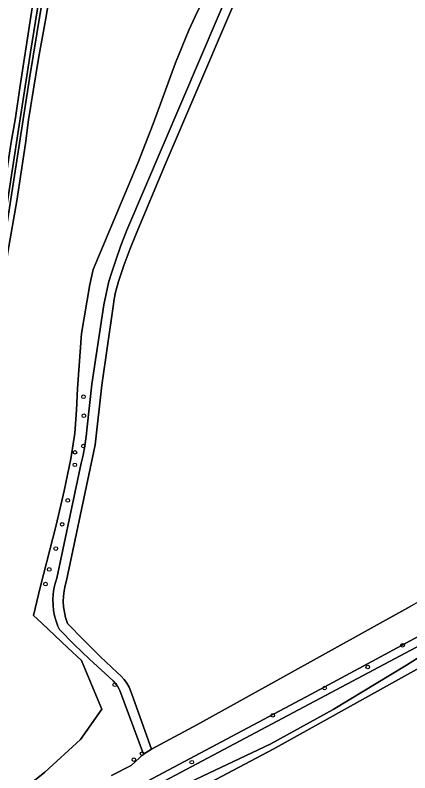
# Model space of a CAD drawing. Extents: x 160203 to 161530, y 379528 to 381797.
# Drawn here: x 160366.6 to 160473.2, y 380295.6 to 380500.4 of the extents above; entities that cross this region are included whole.
import ezdxf

# ---------------------------------------------------------------- set-up
doc = ezdxf.new("R2010")
doc.units = 0
for name, color, linetype in [('IMGEO_Berm_groen', 7, 'Continuous'), ('IMGEO_Boom', 7, 'Continuous'), ('IMGEO_Grasland_agrarisch', 7, 'Continuous'), ('IMGEO_Grasland_overig', 7, 'Continuous'), ('IMGEO_Hek', 7, 'Continuous'), ('IMGEO_Loofbos', 7, 'Continuous'), ('IMGEO_Oever', 7, 'Continuous'), ('IMGEO_Voetpad_onverhard', 7, 'Continuous'), ('IMGEO_Waterloop', 7, 'Continuous')]:
    doc.layers.add(name, color=color, linetype=linetype)

msp = doc.modelspace()

# ---------------------------------------------------------------- linework, layer by layer
at = {"layer": 'IMGEO_Berm_groen'}
msp.add_lwpolyline([(160334.04, 380268.35), (160340.37, 380308.24), (160348.5, 380359.46), (160349.37, 380364.94), (160352.1, 380382.13), (160352.68, 380385.82), (160356.29, 380408.52), (160361.61, 380442.81), (160363.62, 380454.85), (160364.25, 380457.68), (160365.39, 380465.49), (160366.68, 380472.61), (160367.78, 380480.75), (160370.8, 380500), (160371.25, 380502.85)], dxfattribs=at)
at = {"layer": 'IMGEO_Boom'}
for centre in [(160385.02, 380397.25), (160385.14, 380392.12), (160384.98, 380383.93), (160382.73, 380382.24), (160382.68, 380378.87), (160380.78, 380369.26), (160379.26, 380362.8), (160377.52, 380356.24), (160375.77, 380350.61), (160374.74, 380346.64), (160471.22, 380330.1), (160461.81, 380324.24), (160393.46, 380319.45), (160450.17, 380318.53), (160436.15, 380311.17), (160400.85, 380300.83), (160398.64, 380299.19), (160414.26, 380298.53)]:
    msp.add_circle(centre, 0.489, dxfattribs=at)
at = {"layer": 'IMGEO_Grasland_agrarisch'}
for points in [[(160391.59, 380603.41), (160387.52, 380579.57), (160379.3, 380526.74), (160378.85, 380524.29), (160377.63, 380517.62), (160376.82, 380512.22), (160375.31, 380502.24), (160374.97, 380500), (160372.85, 380488.63), (160370.15, 380472.1), (160369.37, 380465.74), (160366.99, 380450.18), (160364.59, 380436.34), (160363.04, 380425.73), (160361.83, 380419.07), (160360.36, 380409.1), (160358.77, 380400.01), (160356.87, 380389.59), (160356.18, 380385.29), (160355.59, 380381.58), (160352.84, 380364.39), (160351.97, 380358.9), (160343.78, 380307.65), (160335.79, 380257.68)], [(160432.68, 380519.91), (160424.16, 380500), (160407.07, 380460.05), (160399.24, 380441.33), (160397.55, 380437.07), (160395.96, 380432.76), (160394.49, 380428.41), (160394.17, 380427.4), (160393.66, 380425.51), (160393.27, 380423.59), (160393, 380421.67), (160389.96, 380400.37), (160388.14, 380384.27), (160380.45, 380347.64), (160380.05, 380346.24), (160379.77, 380344.82), (160379.61, 380343.39), (160379.57, 380341.94), (160379.65, 380340.49), (160379.85, 380339.06), (160380.16, 380337.65), (160380.59, 380336.27), (160380.68, 380336.02), (160385.07, 380331.53), (160389.55, 380327.12), (160394.11, 380322.8), (160395.19, 380321.8), (160396, 380320.86), (160396.72, 380319.85), (160397.33, 380318.77), (160397.84, 380317.64), (160398.11, 380316.88), (160403.41, 380302.05), (160415.86, 380308.73), (160473.45, 380340.67)], [(160366.85, 380289.58), (160374.58, 380295.83), (160384.24, 380304.67), (160390.02, 380312.84), (160389.3, 380314.54), (160385.08, 380324.47), (160384.44, 380325.97), (160380.76, 380329.44), (160373.74, 380336.07), (160371.56, 380338.12), (160373.31, 380345.7), (160377.64, 380362.54), (160379.82, 380371.86), (160381.61, 380380.47), (160382.65, 380387.41), (160383.11, 380393.6), (160383.36, 380399.53), (160384.51, 380414.36), (160386.69, 380427.6), (160387.63, 380431.66), (160399.72, 380460.39), (160403.8, 380470.98), (160409.88, 380487.5), (160413.49, 380496.33), (160415.23, 380500), (160424.14, 380518.65)], [(160594.7, 380500), (160591.43, 380496.57), (160588.45, 380492.89), (160572.33, 380470.05), (160572.09, 380469.24), (160572.43, 380468.47), (160579.69, 380460.8), (160581.98, 380460.61), (160585.5, 380456.86), (160585.88, 380456.45), (160638.13, 380398.91), (160634.58, 380395.8), (160581.84, 380453.78), (160530.99, 380378.78), (160500.7, 380337.91), (160436.29, 380302.03), (160383.64, 380274.22)]]:
    msp.add_lwpolyline(points, dxfattribs=at)
at = {"layer": 'IMGEO_Grasland_overig'}
msp.add_lwpolyline([(160459.17, 380588.57), (160421.37, 380500), (160396.76, 380442.31), (160395.14, 380438.12), (160393.63, 380433.89), (160392.24, 380429.61), (160391.76, 380428.04), (160390.48, 380422.06), (160387.31, 380400.68), (160386.03, 380389.13), (160385.78, 380386.55), (160385.42, 380383.98), (160384.94, 380381.44), (160384.43, 380379.29), (160377.82, 380348.24), (160377.38, 380346.83), (160377.05, 380345.39), (160376.85, 380343.93), (160376.76, 380342.47), (160376.8, 380340.99), (160376.95, 380339.53), (160377.22, 380338.08), (160377.61, 380336.66), (160378.12, 380335.28), (160378.51, 380334.38), (160382.54, 380330.33), (160386.65, 380326.36), (160390.84, 380322.48), (160393.03, 380320.52), (160393.67, 380319.82), (160394.22, 380319.05), (160394.66, 380318.22), (160394.8, 380317.9), (160401.24, 380300.7), (160403.41, 380302.05), (160398.11, 380316.88), (160397.84, 380317.64), (160397.33, 380318.77), (160396.72, 380319.85), (160396, 380320.86), (160395.19, 380321.8), (160394.11, 380322.8), (160389.55, 380327.12), (160385.07, 380331.53), (160380.68, 380336.02), (160380.59, 380336.27), (160380.16, 380337.65), (160379.85, 380339.06), (160379.65, 380340.49), (160379.57, 380341.94), (160379.61, 380343.39), (160379.77, 380344.82), (160380.05, 380346.24), (160380.45, 380347.64), (160388.14, 380384.27), (160389.96, 380400.37), (160393, 380421.67), (160393.27, 380423.59), (160393.66, 380425.51), (160394.17, 380427.4), (160394.49, 380428.41), (160395.96, 380432.76), (160397.55, 380437.07), (160399.24, 380441.33), (160407.07, 380460.05), (160424.16, 380500), (160432.68, 380519.91)], dxfattribs=at)
at = {"layer": 'IMGEO_Hek'}
for points in [[(160459.17, 380588.57), (160421.37, 380500)], [(160421.37, 380500), (160396.76, 380442.31)], [(160581.72, 380498.47), (160563.09, 380471.78), (160563.56, 380460.57), (160563.69, 380457.57), (160563.72, 380456.74), (160563.78, 380455.27), (160523.94, 380399.35), (160500, 380362.61), (160496.99, 380357.99), (160486.88, 380348.12), (160475.7, 380341.91), (160473.45, 380340.67), (160415.86, 380308.73)], [(160396.76, 380442.31), (160395.14, 380438.12), (160393.63, 380433.89), (160392.24, 380429.61), (160391.76, 380428.04)], [(160391.76, 380428.04), (160390.48, 380422.06), (160387.31, 380400.68), (160386.03, 380389.13)], [(160386.03, 380389.13), (160385.78, 380386.55), (160385.42, 380383.98), (160384.94, 380381.44), (160384.43, 380379.29)], [(160384.43, 380379.29), (160377.82, 380348.24)], [(160377.82, 380348.24), (160377.38, 380346.83), (160377.05, 380345.39), (160376.85, 380343.93), (160376.76, 380342.47), (160376.8, 380340.99), (160376.95, 380339.53), (160377.22, 380338.08), (160377.61, 380336.66), (160378.12, 380335.28), (160378.51, 380334.38)], [(160496.55, 380341.98), (160495.66, 380341.13), (160493.71, 380339.62), (160491.62, 380338.33), (160489.4, 380337.26), (160404.11, 380291.99), (160374.48, 380275.96), (160374.04, 380275.69), (160373.6, 380275.2), (160373.33, 380274.6), (160373.26, 380274.17), (160373.28, 380273.73), (160373.48, 380273.1), (160373.86, 380272.57), (160374.2, 380272.29), (160381.63, 380264.51), (160390.51, 380256.28), (160396.93, 380250), (160402.38, 380244.66), (160420.34, 380226.4), (160466.92, 380179.55)], [(160378.51, 380334.38), (160382.54, 380330.33), (160386.65, 380326.36), (160390.84, 380322.48), (160393.03, 380320.52)], [(160393.03, 380320.52), (160393.67, 380319.82), (160394.22, 380319.05), (160394.66, 380318.22), (160394.8, 380317.9)], [(160394.8, 380317.9), (160401.24, 380300.7)], [(160403.41, 380302.05), (160415.86, 380308.73)]]:
    msp.add_lwpolyline(points, dxfattribs=at)
at = {"layer": 'IMGEO_Loofbos'}
for points in [[(160392.61, 380294.94), (160397.9, 380297.64), (160401.24, 380300.7), (160394.8, 380317.9), (160394.66, 380318.22), (160394.22, 380319.05), (160393.67, 380319.82), (160393.03, 380320.52), (160390.84, 380322.48), (160386.65, 380326.36), (160382.54, 380330.33), (160378.51, 380334.38), (160378.12, 380335.28), (160377.61, 380336.66), (160377.22, 380338.08), (160376.95, 380339.53), (160376.8, 380340.99), (160376.76, 380342.47), (160376.85, 380343.93), (160377.05, 380345.39), (160377.38, 380346.83), (160377.82, 380348.24), (160384.43, 380379.29), (160384.94, 380381.44), (160385.42, 380383.98), (160385.78, 380386.55), (160386.03, 380389.13), (160387.31, 380400.68), (160390.48, 380422.06), (160391.76, 380428.04), (160392.24, 380429.61), (160393.63, 380433.89), (160395.14, 380438.12), (160396.76, 380442.31), (160421.37, 380500), (160459.17, 380588.57)], [(160424.14, 380518.65), (160415.23, 380500), (160413.49, 380496.33), (160409.88, 380487.5), (160403.8, 380470.98), (160399.72, 380460.39), (160387.63, 380431.66), (160386.69, 380427.6), (160384.51, 380414.36), (160383.36, 380399.53), (160383.11, 380393.6), (160382.65, 380387.41), (160381.61, 380380.47), (160379.82, 380371.86), (160377.64, 380362.54), (160373.31, 380345.7), (160371.56, 380338.12), (160373.74, 380336.07), (160380.76, 380329.44), (160384.44, 380325.97), (160385.08, 380324.47), (160389.3, 380314.54), (160390.02, 380312.84), (160384.24, 380304.67), (160374.58, 380295.83), (160366.85, 380289.58)], [(160398.69, 380286.02), (160435.59, 380303.51), (160452.48, 380312.78), (160472.28, 380324.78), (160492.61, 380337.6), (160495.28, 380339.52), (160497.86, 380341.88), (160518.61, 380370.22), (160546.43, 380410.82), (160554.76, 380421.63), (160580.02, 380455.7), (160578.47, 380457.36), (160554.8, 380424.63), (160537.45, 380399.47), (160500.01, 380346.09), (160499.03, 380344.7), (160497.44, 380342.83), (160496.55, 380341.98), (160495.66, 380341.13), (160493.71, 380339.62), (160491.62, 380338.33), (160489.4, 380337.26), (160404.11, 380291.99)], [(160404.11, 380291.99), (160489.4, 380337.26), (160491.62, 380338.33), (160493.71, 380339.62), (160495.66, 380341.13), (160496.55, 380341.98), (160497.44, 380342.83), (160499.03, 380344.7), (160500.01, 380346.09), (160537.45, 380399.47), (160554.8, 380424.63), (160554.03, 380426.3), (160535.21, 380399.12), (160500, 380349.66), (160497.78, 380346.54), (160496.97, 380345.58), (160495.36, 380343.95), (160493.59, 380342.49), (160491.67, 380341.23), (160489.64, 380340.17), (160446.57, 380316.87), (160402.34, 380293.38)]]:
    msp.add_lwpolyline(points, dxfattribs=at)
msp.add_lwpolyline([(160381.63, 380264.51), (160383.64, 380274.22), (160436.29, 380302.03), (160500.7, 380337.91), (160530.99, 380378.78), (160581.84, 380453.78), (160580.02, 380455.7), (160554.76, 380421.63), (160546.43, 380410.82), (160518.61, 380370.22), (160497.86, 380341.88), (160495.28, 380339.52), (160492.61, 380337.6), (160472.28, 380324.78), (160452.48, 380312.78), (160435.59, 380303.51), (160398.69, 380286.02), (160376.03, 380273.86), (160375.76, 380270.66)], close=True, dxfattribs=at)
at = {"layer": 'IMGEO_Oever'}
for points in [[(160390.28, 380602.65), (160386, 380577.4), (160377.27, 380524.55), (160375.46, 380513.61), (160373.43, 380501.39), (160370.44, 380483.29), (160366.05, 380454.71), (160360.37, 380418.75), (160355.72, 380389.32), (160355.23, 380386.1), (160354.2, 380386.27), (160354.81, 380390.04), (160357.78, 380408.42), (160361.75, 380433.03), (160367.45, 380469.51), (160370.7, 380490.38), (160372.53, 380501.54), (160374.54, 380513.76), (160376.1, 380523.27)], [(160371.25, 380502.85), (160370.8, 380500), (160367.78, 380480.75), (160366.68, 380472.61), (160365.39, 380465.49), (160364.25, 380457.68), (160363.62, 380454.85), (160361.61, 380442.81), (160356.29, 380408.52), (160352.68, 380385.82), (160356.18, 380385.29), (160356.87, 380389.59), (160358.77, 380400.01), (160360.36, 380409.1), (160361.83, 380419.07), (160363.04, 380425.73), (160364.59, 380436.34), (160366.99, 380450.18), (160369.37, 380465.74), (160370.15, 380472.1), (160372.85, 380488.63), (160374.97, 380500), (160375.31, 380502.24)]]:
    msp.add_lwpolyline(points, dxfattribs=at)
at = {"layer": 'IMGEO_Voetpad_onverhard'}
for points in [[(160402.34, 380293.38), (160446.57, 380316.87), (160489.64, 380340.17), (160491.67, 380341.23), (160493.59, 380342.49), (160495.36, 380343.95), (160496.97, 380345.58), (160497.78, 380346.54), (160500, 380349.66), (160535.21, 380399.12), (160554.03, 380426.3), (160577.54, 380459.02), (160577.74, 380459.88), (160577.38, 380460.68), (160570.8, 380467.56)], [(160473.45, 380340.67), (160415.86, 380308.73), (160403.41, 380302.05), (160401.24, 380300.7), (160397.9, 380297.64), (160392.61, 380294.94)]]:
    msp.add_lwpolyline(points, dxfattribs=at)
at = {"layer": 'IMGEO_Waterloop'}
msp.add_lwpolyline([(160389.08, 380602.85), (160386.91, 380590.13), (160383.78, 380570.59), (160383.15, 380566.04), (160380.32, 380548.7), (160376.1, 380523.27), (160374.54, 380513.76), (160372.53, 380501.54), (160370.7, 380490.38), (160367.45, 380469.51), (160361.75, 380433.03), (160357.78, 380408.42), (160354.81, 380390.04), (160354.2, 380386.27), (160355.23, 380386.1), (160355.72, 380389.32), (160360.37, 380418.75), (160366.05, 380454.71), (160370.44, 380483.29), (160373.43, 380501.39), (160375.46, 380513.61), (160377.27, 380524.55), (160386, 380577.4)], dxfattribs=at)

doc.saveas('drawing.dxf')
